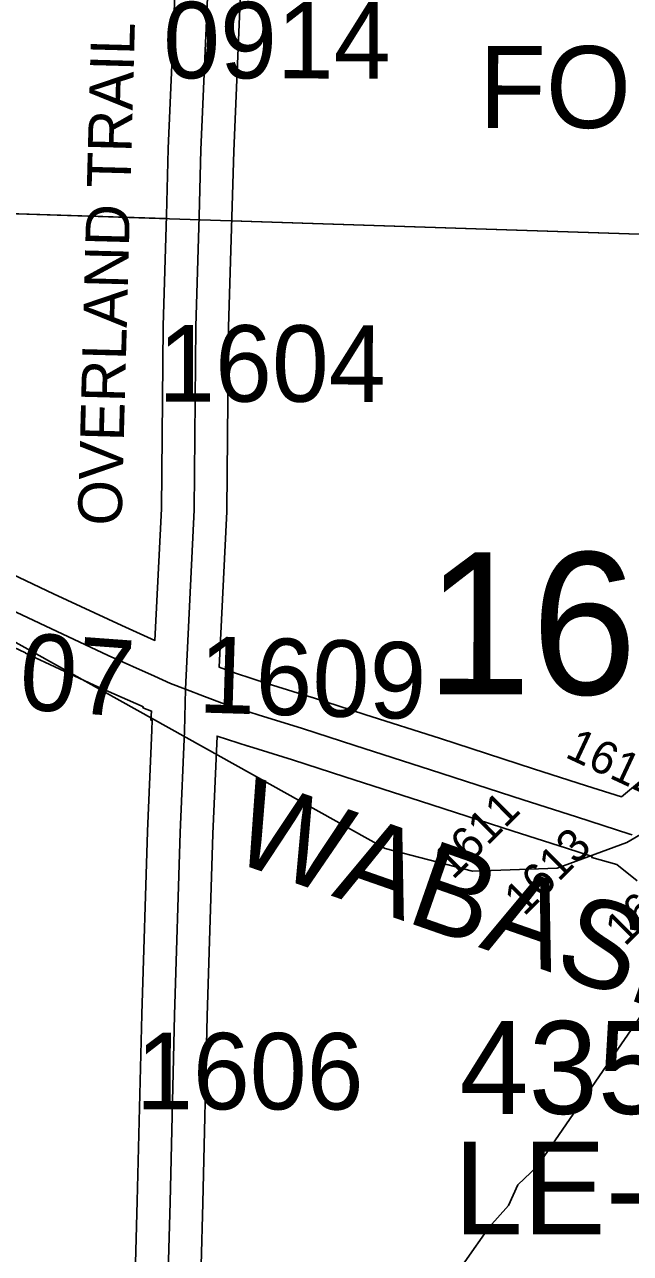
# Model space of a CAD drawing. Extents: x -132.8 to -73.3, y -60 to -26.
# Drawn here: x -119.898 to -119.343, y -53.272 to -52.147 of the extents above; entities that cross this region are included whole.
import ezdxf

# ---------------------------------------------------------------- set-up
doc = ezdxf.new("R2010")
doc.units = 0
for name, color, linetype in [('tdCoHydroRiver', 7, 'Continuous'), ('tdCoInstTxt', 7, 'Continuous'), ('tdCoRRCL', 7, 'Continuous'), ('tdCoSecRdNmbr', 7, 'Continuous'), ('tdCoSecRdTxt', 7, 'Continuous'), ('tdCoSecRteBand', 7, 'Continuous'), ('tdCoSecRteCL', 7, 'Continuous'), ('tdCoSectLine', 7, 'Continuous'), ('tdCoSectLinePart', 7, 'Continuous'), ('tdCoSectNmbr', 7, 'Continuous'), ('tdCoStrucSecCoName', 7, 'Continuous'), ('tdCoStrucSecFHWANum', 7, 'Continuous'), ('tdCoSurfAsphalt', 7, 'Continuous'), ('tdCoSurfBitum', 7, 'Continuous'), ('tdCoSurfGravel', 7, 'Continuous')]:
    doc.layers.add(name, color=color, linetype=linetype)

msp = doc.modelspace()

# ---------------------------------------------------------------- linework, layer by layer
at = {"layer": 'tdCoHydroRiver'}
msp.add_lwpolyline([(-118.7169, -52.5014), (-118.846, -52.6068), (-119.1464, -52.799), (-119.1739, -52.8235), (-119.1919, -52.8483), (-119.4284, -53.1922), (-119.4462, -53.2091), (-119.4546, -53.2278), (-119.4725, -53.2478), (-119.5168, -53.3113), (-119.5191, -53.3381), (-119.5241, -53.3458), (-119.5489, -54.3297)], dxfattribs=at)
at = {"layer": 'tdCoRRCL'}
msp.add_lwpolyline([(-120.6972, -52.2782), (-120.6161, -52.3166), (-119.5675, -52.901), (-119.4875, -52.922), (-119.4101, -52.9193), (-119.3464, -52.8957), (-119.2742, -52.8534), (-118.8703, -52.5563), (-118.7896, -52.5458), (-118.7219, -52.5523), (-118.6702, -52.5695), (-118.4084, -52.6978), (-118.1016, -52.8573), (-117.8806, -52.9782), (-117.8049, -53.0417), (-117.7743, -53.0804), (-117.6699, -53.3151)], dxfattribs=at)
at = {"layer": 'tdCoSecRteBand'}
for points in [[(-119.9723, -52.6201), (-119.8713, -52.6679), (-119.8087, -52.6971), (-119.7783, -52.7107), (-119.7723, -52.5902), (-119.7709, -52.4232), (-119.7709, -52.4229), (-119.7709, -52.4226), (-119.7679, -52.3216), (-119.7662, -52.2608), (-119.7662, -52.2606), (-119.7662, -52.2604), (-119.759, -52.0929)], [(-119.6991, -52.0956), (-119.7062, -52.2627), (-119.708, -52.3233), (-119.7109, -52.424), (-119.7124, -52.5914), (-119.7124, -52.592), (-119.7124, -52.5926), (-119.7195, -52.7352), (-119.7046, -52.7406), (-119.6748, -52.7503), (-119.6345, -52.7628), (-119.6343, -52.7629), (-119.6342, -52.7629), (-119.5861, -52.7784), (-119.5168, -52.8006), (-119.5168, -52.8006), (-119.5168, -52.8006), (-119.4318, -52.8281), (-119.3832, -52.8438), (-119.3512, -52.854)], [(-119.7992, -53.3945), (-119.7945, -53.2241), (-119.7903, -53.053), (-119.7903, -53.0529), (-119.7903, -53.0528), (-119.7852, -52.8856), (-119.7852, -52.8855), (-119.7852, -52.8853), (-119.7812, -52.7929), (-119.781, -52.7838), (-119.782, -52.7838), (-119.7815, -52.7754), (-119.7894, -52.7723), (-119.7891, -52.7716), (-119.7911, -52.7707), (-119.8334, -52.7518), (-119.8337, -52.7517), (-119.8339, -52.7516), (-119.8968, -52.7222), (-119.8968, -52.7222), (-119.8969, -52.7221), (-119.998, -52.6743)], [(-119.337, -52.9309), (-119.3555, -52.9159), (-119.3784, -52.9094), (-119.3781, -52.9084), (-119.4015, -52.9009), (-119.4015, -52.9009), (-119.4016, -52.9009), (-119.4503, -52.8852), (-119.5352, -52.8577), (-119.6044, -52.8356), (-119.6045, -52.8355), (-119.6045, -52.8355), (-119.6524, -52.82), (-119.6927, -52.8075), (-119.6929, -52.8075), (-119.693, -52.8074), (-119.7214, -52.7983), (-119.7252, -52.8877), (-119.7304, -53.0546), (-119.7346, -53.2256), (-119.7346, -53.2257), (-119.7346, -53.2257), (-119.7392, -53.396)], [(-119.3512, -52.854), (-119.3274, -52.8339)]]:
    msp.add_lwpolyline(points, dxfattribs=at)
at = {"layer": 'tdCoSecRteCL'}
for points in [[(-119.7505, -52.7553), (-119.7424, -52.5911), (-119.7409, -52.4234), (-119.7379, -52.3224), (-119.7362, -52.2617), (-119.729, -52.0942), (-119.7209, -51.9314), (-119.717, -51.8947), (-119.713, -51.8752), (-119.7071, -51.8582), (-119.6953, -51.8297)], [(-119.7505, -52.7553), (-119.764, -52.75), (-119.7788, -52.7434), (-119.8212, -52.7244), (-119.8841, -52.695), (-119.9852, -52.6472), (-120.0888, -52.5984), (-120.1556, -52.5673), (-120.2024, -52.5451), (-120.2557, -52.5192), (-120.3238, -52.482), (-120.3741, -52.4538), (-120.3892, -52.4459)], [(-119.7945, -54.4177), (-119.7944, -54.4151), (-119.7939, -54.3946), (-119.7944, -54.3803), (-119.7897, -54.2471), (-119.7845, -54.0754), (-119.7793, -53.9073), (-119.7749, -53.7354), (-119.7722, -53.5684), (-119.7692, -53.3953), (-119.7645, -53.2249), (-119.7604, -53.0538), (-119.7552, -52.8866), (-119.7512, -52.7938), (-119.7505, -52.7553)], [(-119.3414, -52.8887), (-119.3435, -52.888), (-119.3923, -52.8723), (-119.4411, -52.8566), (-119.526, -52.8292), (-119.5953, -52.807), (-119.6434, -52.7914), (-119.6838, -52.7789), (-119.7144, -52.769), (-119.7331, -52.7621), (-119.7505, -52.7553)]]:
    msp.add_lwpolyline(points, dxfattribs=at)
at = {"layer": 'tdCoSectLine'}
msp.add_lwpolyline([(-119.9802, -52.3177), (-118.9893, -52.35)], dxfattribs=at)
at = {"layer": 'tdCoSectLinePart'}
for points in [[(-119.9802, -52.3177), (-119.7684, -52.3246)], [(-119.7084, -52.3266), (-118.9893, -52.35)]]:
    msp.add_lwpolyline(points, dxfattribs=at)
at = {"layer": 'tdCoSurfAsphalt'}
msp.add_lwpolyline([(-119.3414, -52.8887), (-119.3435, -52.888), (-119.3923, -52.8723), (-119.4411, -52.8566), (-119.526, -52.8292), (-119.5953, -52.807), (-119.6434, -52.7914), (-119.6838, -52.7789), (-119.7144, -52.769), (-119.7331, -52.7621), (-119.7505, -52.7553), (-119.764, -52.75), (-119.7788, -52.7434), (-119.8212, -52.7244), (-119.8841, -52.695), (-119.9852, -52.6472)], dxfattribs=at)
at = {"layer": 'tdCoSurfBitum'}
msp.add_lwpolyline([(-119.7505, -52.7553), (-119.7424, -52.5911), (-119.7409, -52.4234), (-119.7379, -52.3224), (-119.7362, -52.2617), (-119.729, -52.0942), (-119.7209, -51.9314), (-119.717, -51.8947), (-119.713, -51.8752), (-119.7071, -51.8582), (-119.6953, -51.8297)], dxfattribs=at)
at = {"layer": 'tdCoSurfGravel'}
msp.add_lwpolyline([(-119.7945, -54.4177), (-119.7944, -54.4151), (-119.7939, -54.3946), (-119.7944, -54.3803), (-119.7897, -54.2471), (-119.7845, -54.0754), (-119.7793, -53.9073), (-119.7749, -53.7354), (-119.7722, -53.5684), (-119.7692, -53.3953), (-119.7645, -53.2249), (-119.7604, -53.0538), (-119.7552, -52.8866), (-119.7512, -52.7938), (-119.7505, -52.7553), (-119.7505, -52.7553)], dxfattribs=at)

# ---------------------------------------------------------------- texts
at = {"layer": 'tdCoInstTxt'}
msp.add_text('FOR THE DEAF', height=0.075, rotation=359.9114, dxfattribs=at).set_placement((-119.4818, -52.2415))
msp.add_text('FOR THE DEAF', height=0.075, rotation=359.9114, dxfattribs=at).set_placement((-119.4818, -52.2415))
at = {"layer": 'tdCoSecRdNmbr'}
for s, height, rotation, p in [('0914', 0.07, 359.9108, (-119.7709, -52.1961)), ('1604', 0.07, 359.9108, (-119.7754, -52.492)), ('1607', 0.07, 355.8137, (-120.0079, -52.7657)), ('1609', 0.07, 358.267, (-119.7392, -52.7766)), ('1612', 0.03, 334.911, (-119.4039, -52.8171)), ('1611', 0.03, 44.9112, (-119.5055, -52.9306)), ('1613', 0.03, 44.9112, (-119.4404, -52.9638)), ('1617', 0.03, 44.9112, (-119.3481, -52.9914)), ('1606', 0.07, 359.9108, (-119.7957, -53.1398))]:
    msp.add_text(s, height=height, rotation=rotation, dxfattribs=at).set_placement(p)
at = {"layer": 'tdCoSecRdTxt'}
for s, height, rotation, p in [('OVERLAND TRAIL', 0.04, 88.4642, (-119.809, -52.606)), ('WABASH AVE', 0.08, 340.7491, (-119.7129, -52.9109))]:
    msp.add_text(s, height=height, rotation=rotation, dxfattribs=at).set_placement(p)
at = {"layer": 'tdCoSectNmbr'}
msp.add_text('16', height=0.13, rotation=359.9108, dxfattribs=at).set_placement((-119.5305, -52.7599))
at = {"layer": 'tdCoStrucSecCoName'}
msp.add_text('LE-21', height=0.085, dxfattribs=at).set_placement((-119.5047, -53.2544))
at = {"layer": 'tdCoStrucSecFHWANum'}
msp.add_text('43511', height=0.085, dxfattribs=at).set_placement((-119.4994, -53.1441))

doc.saveas('drawing.dxf')
